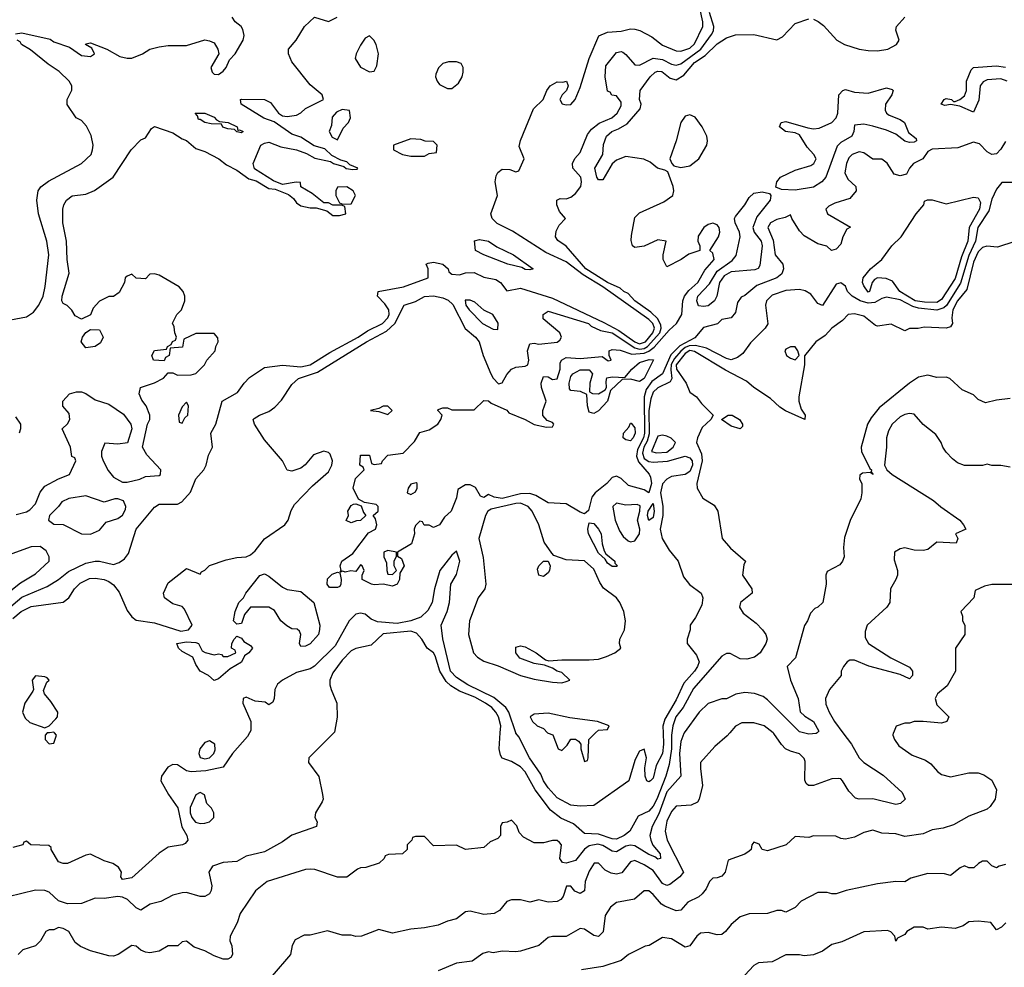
# Model space of a CAD drawing. Header units: inches. Extents: x 2348341 to 2479810, y 460419 to 613669.
# Tile 476 of 656: x 2432220 to 2436525, y 538974 to 543119. Entities that reach past the tile are written whole.
import ezdxf

# ---------------------------------------------------------------- set-up
doc = ezdxf.new("R2010")
doc.units = ezdxf.units.IN
doc.header["$MEASUREMENT"] = 0
doc.layers.add('C4533', color=7, linetype='Continuous')
doc.layers.add('C4534', color=7, linetype='Continuous')

msp = doc.modelspace()

# ---------------------------------------------------------------- linework, layer by layer
at = {"layer": 'C4533', "color": 2}
for points, elevation in [([(2433593.5, 540000), (2433484, 539890), (2433482.8, 539870), (2433528.7, 539808.7), (2433544.4, 539730), (2433546.4, 539710), (2433542.3, 539697.7), (2433514, 539650), (2433511, 539630), (2433521, 539610), (2433518, 539590), (2433410, 539551.8), (2433370, 539522.4), (2433290, 539479.7), (2433210, 539459.6), (2433170, 539437.6), (2433110, 539431.8), (2433063.9, 539416.1), (2433047.7, 539390), (2433060.7, 539330), (2433057.3, 539310), (2433050, 539295.3), (2433030, 539284), (2433010, 539284), (2432950, 539300.9), (2432930, 539299.5), (2432890, 539289.4), (2432837.7, 539262.3), (2432790.4, 539249.6), (2432750, 539224), (2432730, 539234), (2432691, 539271), (2432670, 539280.5), (2432650, 539283.1), (2432590, 539275.6), (2432550, 539276), (2432490, 539253.6), (2432430, 539251.3), (2432390, 539264.7), (2432350, 539302.4), (2432330, 539309.7), (2432290, 539311.1), (2432170, 539282.4)], 38), ([(2433225.3, 540000), (2433216.4, 539983.6), (2433150, 539909), (2433110.5, 539849.5), (2433033.6, 539833.6), (2432970, 539829.5), (2432950, 539834), (2432910, 539859.3), (2432890, 539860.9), (2432867.7, 539850), (2432840.5, 539810), (2432838, 539790), (2432870.4, 539730), (2432912.1, 539672.1), (2432928.6, 539588.6), (2432950.8, 539550), (2432956, 539530), (2432944, 539516), (2432932, 539510), (2432870, 539499), (2432830, 539473.2), (2432710, 539365.2), (2432670, 539358), (2432662, 539370), (2432665.2, 539390), (2432652, 539412), (2432627.5, 539427.5), (2432590, 539439.5), (2432530, 539469.2), (2432510, 539465.2), (2432430, 539428.7), (2432410, 539428.7), (2432390, 539435.3), (2432358, 539490), (2432358, 539498), (2432347.3, 539507.3), (2432269.1, 539509.1), (2432250, 539526), (2432238, 539522), (2432234, 539510), (2432190, 539498)], 34), ([(2435125.8, 540000), (2435123.4, 539996.6), (2435110, 539962), (2435104.4, 539910), (2435110.5, 539810), (2435050, 539741.6), (2435014, 539646), (2434984.9, 539590), (2434975.6, 539550), (2434978.9, 539530), (2434988.9, 539508.9), (2435020.5, 539470), (2435022, 539450), (2435010, 539447.8), (2434997.4, 539457.4), (2434970, 539467.3), (2434910, 539505.4), (2434890, 539508.4), (2434870, 539503.5), (2434830, 539478.7), (2434810, 539481.6), (2434770, 539507.3), (2434747.1, 539512.9), (2434710, 539505.4), (2434689.3, 539490.7), (2434650, 539441.6), (2434610, 539429.6), (2434592.7, 539432.7), (2434581.2, 539450), (2434588.7, 539510), (2434580.2, 539520.2), (2434570, 539528.7), (2434550, 539528.7), (2434510, 539518), (2434470, 539518), (2434423.1, 539543.1), (2434404, 539564), (2434393.6, 539593.6), (2434370, 539618), (2434351.6, 539608.4), (2434330, 539606), (2434322, 539590), (2434322, 539550), (2434310, 539538), (2434276.9, 539523.1), (2434250, 539498), (2434170, 539488.7), (2434130, 539508), (2434030, 539506), (2433990, 539546), (2433950, 539546), (2433938, 539542), (2433934, 539530), (2433914, 539510), (2433914, 539490), (2433894, 539470), (2433832.7, 539467.3), (2433818, 539462), (2433814, 539450), (2433792, 539430), (2433734, 539410), (2433710, 539408.7), (2433696.9, 539403.1), (2433650, 539369), (2433610, 539369), (2433510, 539402), (2433490, 539404), (2433470, 539402), (2433302, 539350), (2433250.9, 539309.1), (2433184.7, 539210), (2433170.7, 539169.3), (2433141, 539110), (2433138.8, 539090), (2433147.3, 539067.3), (2433150.8, 539030), (2433142.8, 539017.2), (2433130.6, 539009.4), (2433110, 539009.4), (2433070, 539023.7), (2433030, 539046), (2432982.7, 539062.7), (2432950, 539088), (2432930, 539086), (2432911.6, 539068.4), (2432870, 539068.7), (2432830, 539045.2), (2432790, 539038), (2432770, 539040.9), (2432749.7, 539049.7), (2432730, 539066), (2432710, 539069.3), (2432650.4, 539029.7), (2432630, 539022.9), (2432610, 539024.5), (2432530, 539046.6), (2432485.6, 539065.6), (2432463.1, 539083.1), (2432435.3, 539130), (2432410, 539144), (2432390, 539148.7), (2432370, 539138), (2432350, 539138), (2432334, 539130), (2432312, 539090), (2432290, 539068), (2432234, 539050), (2432214, 539030)], 42), ([(2432350.7, 540000), (2432341, 539999), (2432332, 539990), (2432332, 539970), (2432350, 539952), (2432370, 539954), (2432382, 539990), (2432372, 540000)], 34), ([(2435324.7, 540000), (2435313.2, 539986.8), (2435259.9, 539940.1), (2435197.3, 539870), (2435195.9, 539844.1), (2435204.9, 539770), (2435190.8, 539710), (2435183.5, 539696.5), (2435156.3, 539683.7), (2435090, 539679), (2435070, 539655.3), (2435050, 539614), (2435041.6, 539570), (2435050.4, 539530.4), (2435122.8, 539390), (2435106.8, 539370), (2435063.1, 539336.9), (2435050, 539331.8), (2435030, 539340.7), (2434990, 539396.9), (2434950, 539422.4), (2434910, 539440.7), (2434890, 539436), (2434853, 539387), (2434830, 539381.3), (2434805.6, 539385.6), (2434779.6, 539399.6), (2434750, 539429), (2434731.1, 539428.9), (2434710, 539395.3), (2434693, 539350), (2434690, 539309), (2434670, 539297.2), (2434647.2, 539307.2), (2434630, 539329), (2434611.3, 539328.7), (2434595.9, 539284.1), (2434586, 539270), (2434570, 539262), (2434530, 539259.3), (2434490, 539268.7), (2434450, 539259), (2434409.1, 539269.1), (2434370, 539269), (2434350, 539262), (2434318, 539222), (2434294, 539210), (2434250, 539205.2), (2434190, 539219.3), (2434170, 539216), (2434130, 539186), (2434090, 539176), (2434050, 539158), (2433990, 539146), (2433930, 539141.2), (2433850, 539124), (2433790, 539139), (2433714, 539110), (2433690, 539109), (2433670, 539115.3), (2433630, 539115.3), (2433566, 539134), (2433490, 539115.3), (2433464.7, 539115.3), (2433425.4, 539094.6), (2433412, 539070), (2433404.7, 539030), (2433323.9, 538936.1)], 46), ([(2436039.5, 540000), (2436038, 539990), (2436044.7, 539970), (2436063.5, 539943.5), (2436122, 539902), (2436179.8, 539879.8), (2436203.6, 539863.6), (2436232, 539830), (2436250, 539818), (2436290, 539806.8), (2436370, 539824.7), (2436410, 539824.7), (2436435.3, 539815.3), (2436470, 539792), (2436491, 539750), (2436484, 539710), (2436462.5, 539677.5), (2436450, 539666), (2436370, 539634.5), (2436302.5, 539597.5), (2436256.7, 539583.3), (2436210, 539575.1), (2436170, 539558), (2436090, 539546.6), (2436050, 539557.2), (2435990, 539561.2), (2435950, 539574), (2435910, 539564), (2435870, 539544), (2435830, 539535.3), (2435810, 539538), (2435788.4, 539548.4), (2435690, 539548.7), (2435670, 539542), (2435610, 539546), (2435570.9, 539509.1), (2435490, 539484), (2435466, 539490), (2435452.9, 539512.9), (2435430, 539522), (2435421, 539510), (2435418, 539490), (2435410, 539482), (2435390.7, 539469.3), (2435318, 539442), (2435304, 539390), (2435290, 539373.2), (2435270, 539365.2), (2435250, 539364), (2435236, 539350), (2435222, 539318), (2435203.9, 539296.1), (2435190, 539282.7), (2435140.9, 539259.1), (2435110, 539224), (2435090, 539220.9), (2435040.8, 539240.8), (2435026, 539250), (2434990, 539293.2), (2434970, 539309), (2434950, 539308.7), (2434907.5, 539272.5), (2434830, 539257.2), (2434802.5, 539237.5), (2434779.8, 539200.2), (2434770.4, 539129.6), (2434750, 539109), (2434730, 539113.2), (2434690, 539141.2), (2434670, 539144), (2434610, 539109), (2434550, 539109), (2434530, 539104), (2434490, 539069.2), (2434410, 539045.2), (2434390, 539041.2), (2434330, 539044), (2434290, 539037.2), (2434270, 539041.2), (2434245.2, 539034.8), (2434198.8, 539001.2), (2434130, 538992.7), (2434050, 538959)], 50), ([(2435071.6, 540000), (2435070.2, 539990), (2435069.4, 539930), (2435059.4, 539860.6), (2435045.5, 539810), (2435005.5, 539710), (2434990, 539678.4), (2434970, 539657.6), (2434924.7, 539635.3), (2434887.3, 539570), (2434863, 539550), (2434830, 539534.7), (2434810, 539535.8), (2434750, 539556.9), (2434690, 539559.5), (2434641.1, 539601.1), (2434586.7, 539626.7), (2434541.1, 539661.1), (2434473.7, 539750), (2434430, 539829.5), (2434410, 539851.6), (2434370, 539874), (2434330, 539889.4), (2434321.6, 539901.6), (2434316.2, 539930), (2434321.3, 540000)], 38), ([(2435032.9, 540000), (2435035.5, 539950), (2435030.2, 539909.8), (2435002.8, 539857.2), (2434990, 539802), (2434978, 539790), (2434970, 539785.2), (2434962, 539790), (2434954, 539810), (2434953.6, 539846.4), (2434961.2, 539890), (2434950, 539928), (2434930, 539919), (2434924, 539910), (2434910, 539878), (2434884, 539790), (2434730, 539681.2), (2434670, 539679.3), (2434630, 539683.7), (2434570, 539716), (2434530, 539759.3), (2434509.6, 539790), (2434498.9, 539818.9), (2434449.6, 539890), (2434402.7, 539982.7), (2434390, 539998), (2434389.3, 540000)], 34), ([(2434528, 540000), (2434530, 539998), (2434550.7, 539990.7), (2434574, 539930), (2434590, 539922), (2434613.6, 539946.4), (2434630, 539972), (2434650, 539972), (2434663.6, 539963.6), (2434674, 539950), (2434674, 539930), (2434690, 539874), (2434702, 539878), (2434706, 539890), (2434708, 539970), (2434738, 540000)], 34), ([(2435819.4, 540000), (2435856, 539950), (2435890.6, 539890), (2435910.6, 539870), (2435994.9, 539814.9), (2436078.4, 539738.4), (2436092, 539710), (2436071.3, 539690), (2436050, 539686), (2435950, 539711.1), (2435890, 539709.4), (2435873.6, 539713.6), (2435844.6, 539744.6), (2435818, 539790), (2435810, 539798), (2435800.1, 539800.1), (2435770, 539798.4), (2435690, 539769.3), (2435668, 539770), (2435658, 539778), (2435652.7, 539792.7), (2435654.8, 539874.8), (2435650, 539888), (2435630, 539908), (2435590, 539919), (2435568.7, 539930), (2435550, 539948.7), (2435517.5, 539997.5), (2435514.2, 540000)], 46), ([(2435706, 540000), (2435702.8, 539997.2), (2435670, 539993.6), (2435646.9, 540000)], 42), ([(2436530, 539424), (2436502.8, 539417.2), (2436490, 539408.7), (2436470, 539418), (2436450, 539438), (2436430, 539438), (2436411.6, 539428.4), (2436391.1, 539408.9), (2436369.1, 539409.1), (2436350, 539418), (2436331.1, 539408.9), (2436290, 539375.3), (2436263.1, 539383.1), (2436190, 539384), (2436116, 539364), (2436090, 539348), (2436050, 539349), (2435970, 539339), (2435834, 539310), (2435790, 539295.3), (2435770, 539295.3), (2435750, 539302), (2435710, 539302), (2435636, 539264), (2435610, 539235.3), (2435570, 539215.3), (2435550, 539222), (2435530, 539222), (2435490, 539208.7), (2435410, 539208), (2435370, 539195.3), (2435330, 539162), (2435306, 539130), (2435290, 539117.2), (2435270, 539116), (2435230, 539126.6), (2435197.3, 539122.7), (2435181, 539110), (2435150, 539068.7), (2435130, 539062), (2435070, 539099), (2435030, 539104), (2434972, 539070), (2434954, 539066), (2434882, 539030), (2434850, 539004), (2434770, 538977.2), (2434676.8, 538963.2)], 54), ([(2436531.3, 539168.7), (2436512, 539150), (2436490, 539138), (2436466, 539170), (2436410, 539176), (2436370, 539172.7), (2436344.5, 539155.5), (2436310, 539143.7), (2436250, 539149.2), (2436190, 539141.2), (2436170, 539149.2), (2436130, 539149.2), (2436098, 539130), (2436090, 539118), (2436058, 539102), (2436050, 539088.7), (2436046, 539110), (2436028.7, 539128.7), (2436014.6, 539134.6), (2435910, 539129), (2435814.4, 539085.6), (2435770, 539074), (2435730, 539044), (2435690, 539029), (2435650, 539024), (2435629.1, 539029.1), (2435570, 539029), (2435510, 538998), (2435450, 538994), (2435430, 538982), (2435390, 538939.3)], 58)]:
    msp.add_lwpolyline(points, dxfattribs=dict(at, elevation=elevation))
for points, elevation in [([(2433050, 539965.2), (2433030, 539958), (2433008, 539930), (2433004, 539910), (2433010, 539892), (2433030, 539886), (2433050, 539891), (2433069, 539910), (2433075.1, 539924.9), (2433073.2, 539950)], 34), ([(2433010, 539738), (2432990, 539728), (2432966.3, 539673.7), (2432966.3, 539650), (2432972.4, 539630), (2432989.2, 539609.2), (2433010, 539602.6), (2433030, 539604.2), (2433050, 539610.6), (2433069.4, 539630), (2433069.3, 539650), (2433059, 539670), (2433039, 539690), (2433028.7, 539728.7)], 38)]:
    msp.add_lwpolyline(points, close=True, dxfattribs=dict(at, elevation=elevation))
at = {"layer": 'C4534', "color": 2}
for points, elevation in [([(2432163.5, 540536.5), (2432230, 540593.8), (2432340.5, 540639.5), (2432389.7, 540670.3), (2432433.9, 540706.1), (2432510, 540741.6), (2432550, 540750.5), (2432570, 540750.4), (2432630, 540736.4), (2432655.4, 540744.6), (2432678.5, 540761.5), (2432696.4, 540783.6), (2432730, 540890.5), (2432810, 540987.3), (2432830, 541000.5), (2432910, 541000.5), (2432929.5, 541010.5), (2432967.2, 541052.8), (2432990, 541111.3), (2433025.2, 541150), (2433036, 541170), (2433046.3, 541213.7), (2433064, 541250), (2433055.3, 541310), (2433077.2, 541350), (2433105.2, 541450), (2433172, 541488), (2433202, 541530), (2433225.6, 541554.4), (2433290, 541598), (2433370, 541607.3), (2433450, 541600.2), (2433490, 541609.1), (2433576.2, 541663.8), (2433700.7, 541730), (2433741.3, 541758.7), (2433806.6, 541790), (2433830, 541814.8), (2433835.4, 541830), (2433834.3, 541850), (2433816.6, 541876.6), (2433784, 541910), (2433788, 541930), (2433898, 541950), (2434006, 541990), (2434006, 542030), (2433998, 542050), (2434005.6, 542054.4), (2434030, 542059.1), (2434070, 542050.4), (2434094, 542030), (2434096, 542016), (2434110, 542006), (2434143.5, 542003.5), (2434170, 542012.2), (2434206.6, 542013.4), (2434250, 541993.1), (2434302.4, 541982.4), (2434322, 541970), (2434350, 541933), (2434410, 541944.6), (2434550, 541901.1), (2434774.6, 541794.6), (2434839.1, 541759.1), (2434910, 541709.5), (2434930, 541700.8), (2434956.5, 541710), (2434988.6, 541750), (2434995.6, 541770), (2434988.6, 541790), (2434970, 541807.6), (2434769.8, 541950), (2434683.1, 542003.1), (2434610, 542059.8), (2434521.1, 542101.1), (2434374.7, 542194.7), (2434308, 542228), (2434286, 542250), (2434279.5, 542270), (2434309, 542350), (2434299.3, 542410), (2434303.2, 542436.8), (2434310, 542451.3), (2434330, 542464.7), (2434363.6, 542463.6), (2434390, 542454), (2434402, 542458), (2434426, 542510), (2434404, 542564), (2434409.4, 542590.6), (2434466, 542730), (2434509, 542770), (2434525.2, 542810), (2434539, 542830), (2434570, 542846.8), (2434594.6, 542845.4), (2434610.8, 542850.8), (2434618, 542830), (2434611.3, 542810), (2434592, 542790), (2434582, 542770), (2434591.6, 542751.6), (2434610, 542746.8), (2434630, 542747.7), (2434648.7, 542770), (2434670, 542822), (2434709.3, 542950), (2434751.7, 543048.3), (2434790, 543064.4), (2434850, 543068.9), (2434890, 543079), (2434910, 543077.7), (2434931.3, 543071.3), (2434983.8, 543043.8), (2435030, 543008.4), (2435090, 542983), (2435110, 542981.3), (2435150, 542995.3), (2435170, 543013.4), (2435206.9, 543090), (2435206.9, 543110), (2435193.5, 543170)], 38), ([(2432190, 540499.3), (2432226.6, 540530), (2432270, 540551.8), (2432410, 540571.8), (2432435.1, 540590), (2432460.7, 540630), (2432485.2, 540654.8), (2432525.9, 540674.1), (2432550, 540677), (2432590.2, 540670.2), (2432610, 540662), (2432630, 540646.4), (2432655.2, 540615.2), (2432690, 540534.9), (2432710, 540506.7), (2432730, 540492), (2432810, 540481.3), (2432924.5, 540444.4), (2432958.4, 540450), (2432974.7, 540470), (2432940.5, 540540.5), (2432930, 540552.7), (2432890, 540563.7), (2432853.2, 540590), (2432849.5, 540610), (2432870, 540656), (2432950, 540718), (2433010, 540694), (2433015.3, 540704.7), (2433030, 540712), (2433050, 540731.3), (2433123.3, 540756.7), (2433170, 540767.2), (2433210, 540770.2), (2433230, 540777.7), (2433250, 540795.3), (2433290, 540848.9), (2433379.6, 540910), (2433394.3, 540930), (2433407.1, 540972.9), (2433421.6, 540998.4), (2433500, 541080), (2433570, 541141.3), (2433585.1, 541170), (2433587.8, 541190), (2433578, 541218), (2433570, 541226), (2433550, 541231.8), (2433504.4, 541215.6), (2433468.1, 541171.9), (2433450, 541157.2), (2433410, 541144), (2433390, 541149), (2433369.5, 541190), (2433290, 541280.9), (2433247, 541350), (2433241.2, 541370), (2433244.8, 541375.2), (2433268.7, 541390), (2433310, 541405.3), (2433335.5, 541424.4), (2433365, 541455), (2433410, 541523.1), (2433439.6, 541550), (2433522.2, 541577.8), (2433736.9, 541710), (2433823.5, 541756.5), (2433860.9, 541790), (2433901.2, 541870), (2433950, 541887), (2433990, 541908.9), (2434030, 541911.4), (2434070, 541903.2), (2434092.8, 541892.8), (2434113.8, 541873.8), (2434168.4, 541768.4), (2434212.7, 541730), (2434228.5, 541710), (2434246.3, 541650), (2434280.3, 541570), (2434290, 541550.6), (2434313.6, 541526.4), (2434330, 541531), (2434350, 541566.8), (2434370, 541590.6), (2434390, 541599.1), (2434430, 541604), (2434442, 541610), (2434446, 541630), (2434440.5, 541670), (2434450, 541700.7), (2434470, 541704.9), (2434490, 541699.3), (2434570, 541708.2), (2434582, 541718), (2434589, 541730), (2434581.2, 541750), (2434509, 541810), (2434509, 541830), (2434530, 541844.7), (2434706.8, 541790), (2434719.2, 541779.2), (2434759.5, 541759.5), (2434810, 541749.3), (2434910, 541683.5), (2434930, 541678.1), (2434950, 541680.9), (2434965.5, 541690), (2435018.1, 541750), (2435024.7, 541770), (2435023.6, 541783.6), (2435010.6, 541810.6), (2434979.5, 541839.5), (2434909.7, 541890), (2434880.9, 541920.9), (2434861.2, 541930), (2434844.9, 541944.9), (2434790, 541969.8), (2434695.1, 542030), (2434610, 542129.2), (2434573.6, 542153.6), (2434562, 542170), (2434566.3, 542193.7), (2434579, 542221), (2434606, 542250), (2434580.4, 542280.4), (2434568.9, 542308.9), (2434568, 542330), (2434583.1, 542336.9), (2434610, 542336), (2434630, 542342.8), (2434650, 542358.8), (2434673.6, 542390), (2434676.9, 542410), (2434673.6, 542430), (2434638, 542470), (2434637, 542490), (2434647.5, 542512.5), (2434670, 542538), (2434703.3, 542616.7), (2434720.1, 542639.9), (2434753.3, 542666.7), (2434809.2, 542690), (2434832.3, 542710), (2434850, 542742), (2434850, 542758), (2434830, 542786), (2434808.4, 542788.4), (2434802, 542802), (2434790, 542806), (2434779.5, 542870), (2434782.7, 542917.3), (2434830, 542976), (2434850, 542980.7), (2434856.7, 542976.7), (2434870, 542967.3), (2434910, 542921.6), (2434930, 542920.4), (2434990, 542950.4), (2435030, 542945.2), (2435070, 542924.9), (2435090, 542920.2), (2435110, 542925.5), (2435197.6, 542990), (2435245.3, 543054.7), (2435252.8, 543070), (2435254.3, 543090), (2435236.1, 543150)], 34), ([(2432202, 543058), (2432230, 543062), (2432353.7, 543033.7), (2432370, 543022.8), (2432438.5, 542998.5), (2432490, 542962.8), (2432530, 542958), (2432548, 542970), (2432535.3, 542995.3), (2432508, 543010), (2432510, 543014), (2432530, 543018), (2432602, 542990), (2432658, 542958), (2432690, 542951), (2432710, 542951), (2432758, 542970), (2432789.3, 542990.7), (2432830, 543001), (2432870, 543006), (2432950, 543006.8), (2433030, 543030.5), (2433050, 543027.3), (2433070, 543018), (2433086.8, 542990), (2433091.3, 542970), (2433056.3, 542910), (2433062, 542890), (2433070, 542880.7), (2433090, 542879.3), (2433110, 542893.4), (2433122.9, 542910), (2433137, 542943), (2433162.7, 542970), (2433197.2, 543030), (2433201.2, 543050), (2433196.5, 543076.5), (2433188.7, 543090), (2433162, 543110), (2433149, 543130)], 46), ([(2432205.2, 540954.8), (2432250, 540966), (2432264.7, 540975.3), (2432290, 541002), (2432310, 541052), (2432330, 541078), (2432390, 541111.3), (2432438, 541130), (2432466, 541190), (2432462, 541202), (2432448.4, 541208.4), (2432442, 541250), (2432406, 541330), (2432430, 541352), (2432439, 541370), (2432437.2, 541397.2), (2432409.1, 541429.1), (2432408.7, 541450), (2432438, 541482), (2432469, 541491), (2432490.7, 541490.7), (2432510, 541484.7), (2432550, 541456), (2432610, 541438), (2432674.4, 541394.4), (2432706, 541350), (2432711.1, 541328.9), (2432691.3, 541268.7), (2432650, 541262), (2432592.7, 541267.3), (2432578, 541230), (2432578, 541210), (2432586, 541190), (2432607.9, 541147.9), (2432630, 541118), (2432670, 541096), (2432690, 541096), (2432746, 541110), (2432770, 541121), (2432830, 541124.7), (2432835.3, 541130), (2432838, 541150), (2432776.5, 541216.5), (2432758, 541250), (2432779, 541350), (2432788.7, 541370), (2432788.7, 541390), (2432774, 541430), (2432754.6, 541454.6), (2432743.1, 541483.1), (2432749, 541511), (2432810, 541531), (2432848.4, 541551.6), (2432870, 541574), (2432890, 541574), (2432910, 541564.7), (2432970, 541566), (2432990, 541572), (2433028, 541610), (2433038, 541630), (2433075.3, 541670), (2433078, 541690), (2433088, 541710), (2433087.3, 541727.3), (2433070, 541746), (2432990, 541746), (2432938, 541722), (2432932.7, 541687.3), (2432878, 541682), (2432874, 541650), (2432858, 541642), (2432852.7, 541627.3), (2432806, 541630), (2432798, 541650), (2432810, 541672), (2432862, 541678), (2432866, 541690), (2432882, 541698), (2432888, 541712), (2432902, 541718), (2432906, 541730), (2432898, 541750), (2432896.4, 541776.4), (2432888.9, 541791.1), (2432908, 541830), (2432928, 541850), (2432942, 541890), (2432942, 541910), (2432935.3, 541930), (2432918, 541950), (2432830, 542002), (2432810, 542008), (2432790, 542006), (2432770, 541986), (2432730, 541988), (2432710, 542006), (2432690, 541998), (2432682, 541990), (2432678, 541970), (2432654.8, 541925.2), (2432630, 541908.7), (2432610, 541908), (2432570, 541888), (2432542, 541858), (2432530, 541828), (2432490, 541808.7), (2432463.1, 541823.1), (2432448.4, 541848.4), (2432428.4, 541868.4), (2432410, 541878), (2432405.2, 541890), (2432406, 541910), (2432437.2, 542010), (2432427.6, 542070), (2432424.5, 542150), (2432409.4, 542230), (2432409.6, 542290), (2432414, 542310), (2432425.1, 542330), (2432450, 542348.2), (2432510, 542356.3), (2432547.5, 542372.5), (2432629.2, 542430.8), (2432708, 542550), (2432750, 542594), (2432770, 542602), (2432796.4, 542643.6), (2432810, 542651.3), (2432890, 542624.7), (2432930, 542598), (2432950, 542591.3), (2432990, 542556), (2433030, 542542.8), (2433090.7, 542510.7), (2433124, 542484), (2433170, 542461), (2433222.5, 542422.5), (2433254.4, 542414.4), (2433310, 542381), (2433337.3, 542377.3), (2433395.2, 542355.2), (2433417.1, 542337.1), (2433430, 542318), (2433450, 542304.7), (2433490, 542296), (2433516, 542296), (2433563.5, 542283.5), (2433590, 542262.8), (2433618, 542262), (2433646, 542270), (2433642, 542302), (2433627.3, 542307.3), (2433590, 542308), (2433570, 542318), (2433550, 542318), (2433499, 542359), (2433450, 542388.7), (2433447.3, 542407.3), (2433428.7, 542408.7), (2433370, 542399), (2433330, 542414), (2433246.3, 542466.3), (2433241.2, 542490), (2433275.3, 542570), (2433290, 542578.8), (2433310, 542582.8), (2433362.5, 542562.5), (2433430, 542550.5), (2433474.2, 542534.2), (2433510, 542514), (2433578.5, 542498.5), (2433592, 542490), (2433637.3, 542477.3), (2433648.2, 542468.2), (2433676.5, 542463.5), (2433695.3, 542464.7), (2433698, 542470), (2433664, 542484), (2433650, 542497.2), (2433624.7, 542504.7), (2433585.6, 542525.6), (2433554.8, 542554.8), (2433507.5, 542567.5), (2433450, 542606), (2433410, 542618), (2433332.9, 542672.9), (2433287.9, 542687.9), (2433188, 542750), (2433186, 542770), (2433190, 542772), (2433290, 542770.8), (2433317.3, 542757.3), (2433352, 542710), (2433370, 542698), (2433390, 542696), (2433430, 542702), (2433448.9, 542711.1), (2433470, 542731.3), (2433548, 542770), (2433542, 542790), (2433490, 542834), (2433410, 542935.3), (2433395.3, 542970), (2433395.3, 542990), (2433428.7, 543030), (2433465.2, 543090), (2433509.6, 543130.4), (2433570, 543110.8), (2433609, 543130)], 42), ([(2436530, 542587), (2436510, 542552.3), (2436490, 542532.7), (2436469.5, 542529.5), (2436450, 542541.2), (2436415.6, 542575.6), (2436390, 542582.9), (2436321.8, 542558.2), (2436210, 542552.3), (2436190, 542542), (2436168.8, 542511.2), (2436128.2, 542490), (2436110.5, 542470), (2436096.5, 542443.5), (2436070, 542435.6), (2436043.8, 542443.8), (2436012.3, 542492.3), (2435990, 542509.5), (2435950, 542509.4), (2435910, 542536.2), (2435890, 542541.6), (2435859.1, 542530), (2435845.5, 542514.5), (2435834.4, 542490), (2435828, 542450), (2435841.1, 542421.1), (2435876, 542390), (2435877.3, 542370), (2435850, 542337.2), (2435783.5, 542316.5), (2435756.9, 542303.1), (2435744.7, 542290), (2435752, 542270), (2435852, 542212), (2435836.9, 542203.1), (2435818.8, 542170), (2435810, 542138), (2435790, 542115.3), (2435769.3, 542109.3), (2435749, 542129), (2435710, 542139), (2435650, 542174), (2435630, 542195.3), (2435595.3, 542250), (2435590, 542266), (2435566, 542254), (2435530, 542245.1), (2435502, 542230), (2435490.5, 542210), (2435514.4, 542154.4), (2435522.4, 542090), (2435556.5, 542050), (2435559.5, 542030), (2435552.1, 542007.9), (2435530, 541989.7), (2435443.1, 541956.9), (2435390, 541913.2), (2435374, 541906), (2435358, 541882), (2435350, 541838), (2435330, 541815.3), (2435290, 541808), (2435270.7, 541789.3), (2435210, 541772.3), (2435172.2, 541727.8), (2435106.8, 541693.2), (2435067.3, 541652.7), (2435030.1, 541569.9), (2434983.8, 541536.2), (2434958.9, 541501.1), (2434950.7, 541469.3), (2434951.2, 541310), (2434946.7, 541290), (2434920.7, 541239.3), (2434917, 541210), (2434925, 541185), (2434971.7, 541131.7), (2434978, 541118), (2434982.6, 541090), (2434970.4, 541049.6), (2434950, 541062.9), (2434882, 541082), (2434850, 541112), (2434830, 541122), (2434810, 541117), (2434787.3, 541090), (2434735.5, 541050), (2434722, 541030), (2434707.5, 540972.5), (2434690, 540957.2), (2434670, 540964.5), (2434610, 541002), (2434530, 541006), (2434477.4, 541037.4), (2434450, 541046.3), (2434410, 541045.1), (2434330, 541024.5), (2434294, 541030), (2434270, 541042), (2434249.1, 541029.1), (2434235.3, 541035.3), (2434213, 541073), (2434190, 541085.1), (2434170, 541084.5), (2434136, 541064), (2434130, 541028), (2434106, 540970), (2434076.8, 540943.2), (2434056, 540910), (2434030, 540898), (2434010, 540908), (2433988.4, 540908.4), (2433982, 540922), (2433970, 540926), (2433950, 540906), (2433944.7, 540890), (2433946.8, 540870), (2433933.7, 540826.3), (2433872, 540790), (2433872.7, 540772.7), (2433890, 540762), (2433901, 540730), (2433882, 540698), (2433881, 540670), (2433870.6, 540649.4), (2433850, 540641.2), (2433810, 540649.4), (2433770, 540646.6), (2433758, 540650), (2433718, 540670), (2433718, 540690), (2433726, 540710), (2433718, 540730), (2433710, 540734), (2433690, 540706), (2433668, 540708), (2433643.1, 540703.1), (2433632.7, 540707.3), (2433622, 540702), (2433626, 540710), (2433622, 540730), (2433628, 540750), (2433676.2, 540783.8), (2433745.6, 540874.4), (2433775.3, 540890), (2433782, 540910), (2433776.4, 540936.4), (2433766, 540950), (2433788, 540970), (2433788, 540990), (2433779, 540999), (2433727.3, 541007.3), (2433702, 541022), (2433678, 541070), (2433688.4, 541111.6), (2433726, 541150), (2433722, 541162), (2433708, 541170), (2433710, 541214), (2433750, 541214), (2433758, 541178), (2433770, 541174), (2433802, 541178), (2433806, 541190), (2433830, 541214), (2433897.5, 541222.5), (2433946.3, 541273.7), (2433970, 541314), (2434010, 541324.7), (2434048, 541350), (2434062, 541370), (2434068, 541390), (2434048.7, 541410), (2434050, 541414), (2434070, 541422), (2434090, 541422), (2434110, 541412), (2434207.3, 541412.7), (2434250, 541454), (2434270, 541451.3), (2434281.4, 541441.4), (2434350, 541410.5), (2434358.8, 541398.8), (2434430, 541370.6), (2434470, 541348.2), (2434523.1, 541336.9), (2434550, 541338), (2434555.1, 541350), (2434550, 541357.2), (2434525.6, 541365.6), (2434507.5, 541387.5), (2434507.6, 541410), (2434522, 541450), (2434501.3, 541510), (2434499.6, 541530), (2434510, 541558.8), (2434530, 541557.3), (2434550, 541546), (2434570, 541547.7), (2434582.9, 541590), (2434583.3, 541616.7), (2434589.2, 541630), (2434610, 541641.3), (2434670, 541636.9), (2434766.4, 541646.4), (2434793.2, 541626.8), (2434806, 541630), (2434798, 541650), (2434798, 541670), (2434810, 541676), (2434846, 541674), (2434895.9, 541655.9), (2434950, 541659.8), (2434971.3, 541668.7), (2434993.5, 541686.5), (2435059.5, 541760.5), (2435091.9, 541790), (2435115, 541830), (2435119.6, 541890), (2435127, 541910), (2435145.5, 541934.5), (2435184.2, 541970), (2435216.1, 542023.9), (2435256.2, 542070), (2435250, 542098), (2435238, 542110), (2435275.1, 542170), (2435280.9, 542190), (2435278, 542210), (2435270, 542221.2), (2435250, 542229.2), (2435230, 542224), (2435211.3, 542210), (2435187.1, 542172.9), (2435184.7, 542150), (2435194, 542130), (2435194, 542110), (2435146, 542094), (2435112, 542070), (2435050, 542038), (2435033.2, 542070), (2435033.2, 542090), (2435046, 542150), (2435010, 542156), (2434950, 542129.2), (2434910, 542122.7), (2434899, 542130), (2434892.9, 542152.9), (2434894.8, 542174.8), (2434910, 542254), (2434930, 542274.4), (2435036.8, 542323.2), (2435075.1, 542350), (2435080.7, 542370), (2435076.9, 542390), (2435053.2, 542453.2), (2435041.2, 542461.2), (2435008, 542470), (2434976, 542496), (2434949.4, 542509.4), (2434870, 542521.2), (2434830, 542505.2), (2434810, 542489), (2434770, 542419), (2434750, 542419), (2434743.7, 542430), (2434735.1, 542470), (2434769.2, 542530), (2434773.2, 542573.2), (2434785.6, 542610), (2434809.4, 542630), (2434838.8, 542641.2), (2434876.4, 542663.6), (2434933.2, 542730), (2434937.2, 542750), (2434929.6, 542770), (2434933.2, 542810), (2434976, 542870), (2434999, 542890), (2435010, 542894), (2435027.8, 542892.2), (2435063.8, 542863.8), (2435090, 542856.3), (2435123.1, 542876.9), (2435170, 542932.3), (2435217.4, 542962.6), (2435270, 543013.4), (2435310, 543040.4), (2435350, 543052.4), (2435430, 543054.9), (2435530, 543030.4), (2435555.3, 543044.7), (2435610, 543103.1), (2435670, 543123.1)], 30), ([(2435690, 543121.7), (2435711, 543111), (2435733.6, 543093.6), (2435793, 543030), (2435826, 543010), (2435890, 542990.4), (2435930, 542983.8), (2435970, 542983), (2436015.3, 542990), (2436054, 543010), (2436065.2, 543030), (2436050, 543074), (2436054, 543090), (2436090, 543131)], 30), ([(2432124.5, 541795.5), (2432250, 541819.3), (2432280.5, 541839.5), (2432303.6, 541870), (2432323, 541910), (2432332.3, 541952.3), (2432347.3, 542090), (2432339.6, 542150), (2432302, 542270), (2432296, 542330), (2432301.2, 542370), (2432312.5, 542387.5), (2432346.8, 542413.2), (2432490, 542490.8), (2432533.2, 542530), (2432539.3, 542550), (2432541.2, 542570), (2432532.3, 542612.3), (2432512.9, 542652.9), (2432490, 542678), (2432468, 542690), (2432428.4, 542748.4), (2432428, 542770), (2432448.9, 542811.1), (2432449, 542830), (2432436, 542850), (2432393, 542893), (2432344.4, 542924.4), (2432267.3, 542987.3), (2432229, 543010), (2432223.1, 543023.1), (2432209, 543030)], 46), ([(2436537.2, 542850), (2436510, 542860.5), (2436450, 542856.4), (2436432.4, 542847.6), (2436418.9, 542830), (2436413.5, 542766.5), (2436390, 542714), (2436330, 542741.2), (2436290, 542748.7), (2436264, 542744), (2436249, 542750), (2436262, 542770), (2436270, 542774), (2436294, 542770), (2436302, 542762), (2436310, 542762), (2436330, 542770.6), (2436350, 542786.8), (2436358.7, 542810), (2436359.7, 542850), (2436380.5, 542899.5), (2436389.5, 542910.5), (2436490, 542917), (2436530, 542912)], 26), ([(2436570, 542406.6), (2436513.2, 542406.8), (2436490, 542377.2), (2436470, 542334), (2436456.6, 542283.4), (2436409.2, 542210), (2436399.3, 542150), (2436370, 542087.8), (2436333.6, 541966.4), (2436271.7, 541868.3), (2436260.7, 541859.3), (2436230, 541849), (2436150, 541857), (2436124.5, 541864.5), (2436070, 541894.1), (2436010, 541904.8), (2435990, 541899.7), (2435958.1, 541881.9), (2435930, 541878.5), (2435894.5, 541890), (2435859.5, 541910), (2435839.5, 541930), (2435830, 541954), (2435810, 541968.7), (2435790, 541962), (2435730, 541868.7), (2435710, 541878), (2435678.4, 541918.4), (2435653.6, 541933.6), (2435630, 541938.4), (2435570, 541934.5), (2435510, 541913.6), (2435485.5, 541890), (2435480.4, 541870), (2435490.5, 541789.5), (2435478.8, 541770), (2435414.9, 541705.1), (2435381.3, 541658.7), (2435358.3, 541641.7), (2435330, 541632), (2435310, 541637), (2435222.7, 541682.7), (2435174.5, 541694.5), (2435147.5, 541692.5), (2435130, 541685.6), (2435110, 541669.9), (2435082.4, 541637.6), (2435069, 541611), (2435067, 541587), (2435071.6, 541550), (2435064.4, 541535.6), (2435010, 541509.5), (2434990, 541489.4), (2434979, 541461), (2434970.8, 541410), (2434972.4, 541307.6), (2434963.8, 541276.2), (2434948.9, 541250), (2434942.5, 541222.5), (2434950, 541199.1), (2434970, 541186.5), (2434990, 541183.8), (2435052.2, 541187.7), (2435130, 541210.2), (2435150, 541203.1), (2435160.3, 541190), (2435161.5, 541170), (2435150, 541142.9), (2435130, 541129.5), (2435070, 541120.9), (2435050, 541109.5), (2435030, 541089.4), (2435022, 541050), (2435031.6, 540991.6), (2435032, 540950), (2435020.7, 540890), (2435029.3, 540849.3), (2435059, 540799), (2435099.1, 540750), (2435122.8, 540682.8), (2435148.9, 540648.9), (2435198.8, 540610), (2435206.8, 540590), (2435202, 540558), (2435175.3, 540504.7), (2435151.3, 540470), (2435151.3, 540450), (2435138, 540410), (2435138, 540390), (2435179.8, 540339.8), (2435190.4, 540310), (2435184, 540290), (2435170.4, 540270), (2435123.4, 540216.6), (2435090, 540143.7), (2435040.7, 540059.3), (2435031.4, 540028.6), (2435032.9, 540000)], 34), ([(2436570, 542148.7), (2436495.3, 542124.7), (2436448.4, 542128.4), (2436430, 542122.7), (2436410, 542104.5), (2436390, 542059), (2436360.3, 541939.7), (2436320.2, 541890), (2436299.1, 541850), (2436294.9, 541814.9), (2436298.8, 541790), (2436290, 541775.3), (2436270, 541769.3), (2436174.6, 541774.6), (2436148.4, 541768.4), (2436110, 541768), (2436090, 541758), (2436030, 541788), (2435970, 541779), (2435961.2, 541781.2), (2435910, 541822), (2435870, 541833.2), (2435842, 541830), (2435816.8, 541803.2), (2435771.3, 541770), (2435741.6, 541738.4), (2435701, 541710), (2435651.3, 541648.7), (2435650.8, 541610), (2435626, 541470), (2435626, 541450), (2435636.1, 541416.1), (2435653.4, 541390), (2435652, 541370), (2435568.1, 541408.1), (2435544, 541424), (2435502.7, 541462.7), (2435429.8, 541509.8), (2435398, 541538), (2435306.1, 541586.1), (2435170, 541667.7), (2435150, 541671.6), (2435130, 541658.8), (2435090.2, 541610), (2435091.3, 541590), (2435133.4, 541530), (2435150.4, 541490.4), (2435178.8, 541470), (2435200.4, 541440.4), (2435251.3, 541390), (2435242, 541370), (2435204.5, 541335.5), (2435182.8, 541290), (2435178.8, 541270), (2435200.7, 541220.7), (2435204.4, 541190), (2435181.1, 541090), (2435182.4, 541070), (2435206.6, 541026.6), (2435256.3, 540996.3), (2435272, 540970), (2435291, 540850), (2435327.9, 540807.9), (2435394, 540750), (2435385.4, 540734.6), (2435380.7, 540690), (2435420.7, 540630), (2435422.8, 540610), (2435371, 540570), (2435367.3, 540550), (2435383.4, 540523.4), (2435439.9, 540479.9), (2435467.7, 540450), (2435482, 540430), (2435487.3, 540410), (2435482.8, 540390), (2435458, 540350), (2435432, 540330), (2435398.4, 540321.6), (2435370, 540322.9), (2435326.8, 540346.8), (2435310, 540347), (2435290, 540334.5), (2435166, 540194), (2435120.3, 540110), (2435089.2, 540070), (2435075.8, 540030), (2435071.6, 540000)], 38), ([(2436550, 541462), (2436490, 541455.3), (2436443.1, 541443.1), (2436410, 541458), (2436390, 541478), (2436340.2, 541500.2), (2436286, 541550), (2436270, 541555.3), (2436230, 541554), (2436190, 541564), (2436150, 541556), (2436110, 541529.3), (2435978, 541422), (2435942, 541378), (2435926.8, 541350), (2435898.8, 541250), (2435900.7, 541230), (2435936.3, 541156.3), (2435944.7, 541150), (2435942, 541142), (2435951.3, 541130), (2435938, 541138), (2435904.7, 541135.3), (2435892.7, 541127.3), (2435892, 541110), (2435902, 541090), (2435902, 541050), (2435896.9, 541023.1), (2435851.1, 540928.9), (2435825.4, 540854.6), (2435822, 540810), (2435824.7, 540770), (2435818, 540750), (2435805.4, 540734.6), (2435750, 540706), (2435744.7, 540690), (2435746, 540650), (2435730.8, 540570), (2435710, 540549), (2435696, 540544), (2435676.9, 540523.1), (2435664.7, 540490), (2435651, 540469), (2435611.8, 540328.2), (2435576, 540290), (2435590.6, 540230), (2435623.6, 540150), (2435632.1, 540092.1), (2435653.1, 540073.1), (2435690.4, 540050), (2435713.4, 540006.6), (2435706, 540000)], 42), ([(2436550, 541162), (2436510, 541168.7), (2436470, 541168.7), (2436450, 541175.3), (2436430, 541168.7), (2436350, 541168.7), (2436320.2, 541180.2), (2436298, 541198), (2436270, 541228), (2436255.3, 541250), (2436248.7, 541270), (2436224.7, 541304.7), (2436170, 541349), (2436130, 541394), (2436110, 541397.2), (2436090, 541392.7), (2436070, 541382.7), (2436034, 541350), (2436019, 541321), (2436010.4, 541290), (2436010.4, 541249.6), (2436000.3, 541170), (2436011.8, 541150), (2436034.9, 541130), (2436215.8, 541015.8), (2436247.9, 540987.9), (2436330.3, 540930.3), (2436346.8, 540910), (2436356, 540890), (2436312, 540870), (2436322, 540850), (2436314, 540830), (2436230, 540834), (2436190, 540801.2), (2436170, 540797.2), (2436130, 540799.3), (2436090, 540809), (2436070, 540804), (2436044.7, 540790), (2436043.6, 540756.4), (2436058, 540710), (2436058, 540690), (2436051, 540670), (2436026.8, 540630), (2436024.7, 540570), (2436011.1, 540548.9), (2435924.7, 540470), (2435916.9, 540443.1), (2435916.9, 540416.9), (2435931, 540390), (2436028.5, 540328.5), (2436110, 540287.3), (2436123, 540270), (2436124, 540250), (2436110, 540236), (2436070, 540255.1), (2435931.9, 540291.9), (2435870, 540317.2), (2435850, 540317.2), (2435838, 540310), (2435822, 540290), (2435812, 540270), (2435812, 540250), (2435761, 540190), (2435742.8, 540150), (2435745.2, 540125.2), (2435758.8, 540090), (2435782.8, 540050), (2435819.4, 540000)], 46), ([(2432202, 541382), (2432224.7, 541350), (2432224.7, 541330), (2432218, 541310)], 42), ([(2434389.3, 540000), (2434358.4, 540090), (2434346.3, 540110), (2434293.8, 540153.8), (2434179.6, 540210), (2434130, 540241.1), (2434104.4, 540270), (2434069.7, 540410.3), (2434063.6, 540470), (2434089.6, 540530), (2434099.7, 540570), (2434105.2, 540650), (2434130, 540692), (2434144.5, 540750), (2434130, 540794), (2434110, 540777.2), (2434056.4, 540710), (2434033.7, 540630), (2434023.6, 540570), (2434004.8, 540535.2), (2433973.6, 540506.4), (2433930.2, 540489.8), (2433870, 540478.2), (2433785.2, 540485.2), (2433756.8, 540496.8), (2433730, 540518.7), (2433710, 540523.6), (2433690, 540518.7), (2433661.3, 540490), (2433599.3, 540380.7), (2433508.5, 540291.5), (2433490, 540279.5), (2433430, 540264.2), (2433369.2, 540230.8), (2433347.2, 540212.8), (2433336.4, 540190), (2433333, 540150), (2433326.8, 540133.2), (2433310, 540122), (2433294, 540134), (2433250, 540137.6), (2433210, 540156), (2433198, 540150), (2433196.3, 540130), (2433230.4, 540050), (2433230.8, 540010), (2433225.3, 540000)], 34), ([(2436571.1, 540648.9), (2436470, 540649), (2436438, 540642), (2436398, 540622), (2436392, 540590), (2436334, 540530), (2436342, 540510), (2436342, 540490), (2436352, 540470), (2436352, 540430), (2436312, 540370), (2436312, 540270), (2436274.8, 540205.2), (2436232, 540170), (2436222, 540150), (2436230, 540122), (2436282, 540070), (2436274, 540050), (2436250, 540042), (2436170, 540049), (2436131.1, 540048.9), (2436110, 540042), (2436090, 540042), (2436051.6, 540028.4), (2436039.6, 540000.4), (2436039.5, 540000)], 50), ([(2434321.3, 540000), (2434323.5, 540030), (2434314, 540070), (2434302.6, 540090), (2434284.2, 540110), (2434256.2, 540130), (2434210, 540155.1), (2434142.4, 540182.4), (2434105, 540205), (2434084.1, 540224.1), (2434056.4, 540270), (2434037.2, 540337.2), (2434030, 540349), (2434002, 540370), (2433979, 540410), (2433955.8, 540435.8), (2433930, 540444.2), (2433810, 540433), (2433757.5, 540382.5), (2433690, 540369.2), (2433670, 540358), (2433630, 540318), (2433590, 540262.7), (2433575.8, 540230), (2433575.8, 540210), (2433582, 540190), (2433606.7, 540130), (2433608.3, 540068.3), (2433596.7, 540003.3), (2433593.5, 540000)], 38), ([(2435646.9, 540000), (2435630, 540004.7), (2435490, 540143.7), (2435470, 540158), (2435432.1, 540172.1), (2435390, 540176), (2435350.6, 540169.4), (2435310, 540149), (2435290, 540148.7), (2435230, 540128), (2435191.3, 540090), (2435125.8, 540000)], 42), ([(2434738, 540000), (2434750, 540012), (2434790, 540014), (2434798, 540030), (2434746, 540050), (2434624.7, 540064.7), (2434530, 540085.2), (2434470, 540082), (2434452, 540070), (2434462, 540050), (2434482, 540030), (2434510, 540018), (2434528, 540000)], 34), ([(2435514.2, 540000), (2435475.3, 540030), (2435430, 540043.7), (2435376.8, 540043.2), (2435350, 540029), (2435324.7, 540000)], 46), ([(2432372, 540000), (2432370, 540002), (2432350.7, 540000)], 34)]:
    msp.add_lwpolyline(points, dxfattribs=dict(at, elevation=elevation))
for points, elevation in [([(2433750, 543048.7), (2433730, 543038), (2433710, 543008), (2433691, 542970), (2433686.8, 542950), (2433710, 542911.3), (2433750, 542891.3), (2433770, 542894), (2433782, 542918), (2433788.7, 542970), (2433779, 543010), (2433768.7, 543030)], 42), ([(2434130, 542935.3), (2434094.6, 542934.6), (2434070, 542928), (2434051.1, 542908.9), (2434039.6, 542880.4), (2434038, 542870), (2434044.7, 542850), (2434055.3, 542835.3), (2434090, 542818), (2434110, 542818), (2434138, 542842), (2434154, 542870), (2434159, 542890), (2434159, 542910), (2434150, 542928)], 42), ([(2436110, 542582), (2436090, 542587.3), (2436050, 542618.9), (2436010, 542636.3), (2435950, 542654), (2435910, 542662), (2435870, 542658), (2435866.8, 542630), (2435858.8, 542610), (2435810, 542581.6), (2435794.4, 542565.6), (2435743.8, 542430), (2435727.7, 542410), (2435690, 542386.6), (2435610, 542373), (2435550, 542376.2), (2435526.6, 542386.6), (2435529.7, 542410.3), (2435546, 542430), (2435610, 542460.3), (2435678.3, 542481.7), (2435692.7, 542490), (2435702, 542510), (2435692, 542530), (2435662.2, 542562.3), (2435630, 542615.3), (2435610, 542624), (2435568.7, 542630), (2435542, 542650), (2435548.7, 542670), (2435570, 542674), (2435665.5, 542645.5), (2435690, 542642), (2435715.3, 542644.7), (2435771, 542669), (2435789.6, 542690), (2435796.3, 542710), (2435801.6, 542790), (2435819, 542810), (2435830, 542814), (2435870, 542801.7), (2435930, 542797.7), (2436010, 542821.3), (2436034.4, 542814.4), (2436038.8, 542810), (2436033, 542790), (2436006, 542750), (2436003.6, 542723.6), (2436010.4, 542710), (2436021.6, 542701.6), (2436070, 542683.1), (2436088, 542670), (2436105.7, 542625.7), (2436138.8, 542598.8), (2436141, 542590), (2436130, 542583.7)], 26), ([(2433630, 542726), (2433605.4, 542714.6), (2433587.1, 542692.9), (2433583.6, 542656.4), (2433574, 542630), (2433586, 542606), (2433610, 542594), (2433634.6, 542645.4), (2433658, 542670), (2433666, 542690), (2433662, 542722)], 42), ([(2433174, 542634), (2433182, 542638), (2433198, 542630), (2433190, 542624), (2433170, 542629), (2433159, 542639), (2433130, 542641.2), (2433109.1, 542649.1), (2433102, 542662), (2433056.9, 542663.1), (2433029.2, 542669.2), (2433010, 542682), (2433002, 542682), (2432998, 542698), (2432988, 542710), (2433030, 542710.4), (2433070, 542693.4), (2433080.7, 542680.7), (2433094, 542674), (2433132, 542670), (2433171.3, 542650)], 42), ([(2435150, 542702.7), (2435130, 542697.2), (2435110.7, 542670), (2435090.4, 542589.7), (2435062.8, 542510), (2435070.6, 542490.6), (2435080.5, 542480.5), (2435110, 542473.4), (2435150, 542480.4), (2435189.5, 542510), (2435223.7, 542570), (2435227, 542590), (2435224.5, 542610), (2435203.7, 542650), (2435172.8, 542692.8)], 30), ([(2433930, 542598), (2433854, 542570), (2433854, 542550), (2433894, 542530), (2433930, 542522), (2433990, 542522), (2434010, 542534), (2434042, 542538), (2434046, 542570), (2434030, 542586), (2433992.7, 542587.3), (2433974.6, 542594.6)], 42), ([(2433650, 542388), (2433610, 542386), (2433602, 542370), (2433602, 542350), (2433618, 542318), (2433632.7, 542312.7), (2433670, 542314), (2433688, 542350), (2433678, 542370)], 42), ([(2435210, 541864.7), (2435188, 541868), (2435180.5, 541890), (2435185.4, 541910), (2435235.5, 541964.5), (2435270, 542019.5), (2435334.3, 542065.7), (2435352.5, 542087.5), (2435369.6, 542170), (2435367.6, 542190), (2435347.6, 542230), (2435345.6, 542250), (2435350, 542258.8), (2435391, 542309), (2435410, 542342), (2435430, 542360.5), (2435466.2, 542366.2), (2435498.8, 542358.8), (2435504, 542350), (2435501.3, 542330), (2435443.4, 542256.6), (2435424.9, 542210), (2435431.8, 542190), (2435461.1, 542150), (2435466, 542130), (2435456.3, 542043.7), (2435448.5, 542031.5), (2435434.3, 542025.7), (2435330, 542017), (2435300.7, 541999.3), (2435279.5, 541970), (2435268.4, 541910), (2435258.4, 541890), (2435230, 541868.2)], 26), ([(2436230, 541882.3), (2436176.5, 541883.5), (2436135.1, 541890), (2436067.6, 541930), (2436035.6, 541975.6), (2436007.7, 541987.7), (2435970.5, 541989.5), (2435957.5, 541982.5), (2435946.8, 541970), (2435934.8, 541930), (2435930, 541927), (2435910, 541955.3), (2435905.1, 541970), (2435907.3, 541990), (2435939.3, 542030), (2435989.2, 542070), (2436033.2, 542130), (2436074, 542170), (2436139.3, 542270), (2436173.2, 542310), (2436175.3, 542324.7), (2436188.7, 542331.3), (2436209.2, 542330.8), (2436270, 542313.4), (2436390, 542343), (2436410, 542340.5), (2436419.9, 542319.9), (2436416.1, 542290), (2436371.1, 542210), (2436365.7, 542150), (2436337.4, 542082.6), (2436310, 541987), (2436250, 541895.6)], 30), ([(2434450, 542024.5), (2434430, 542026.6), (2434415.1, 542035.1), (2434354, 542050), (2434249.2, 542090), (2434213.2, 542110), (2434208.7, 542151.3), (2434230, 542157.1), (2434270, 542150.2), (2434305.7, 542125.7), (2434379.1, 542090), (2434464.7, 542030)], 38), ([(2434190, 541892.7), (2434167.3, 541892.7), (2434171, 541870), (2434185.5, 541850), (2434244, 541790), (2434290, 541764.9), (2434310, 541764.7), (2434312.3, 541792.3), (2434288.7, 541830), (2434249.3, 541849.3), (2434210, 541884)], 38), ([(2432510, 541684), (2432489, 541710), (2432495.3, 541730), (2432509.2, 541750.8), (2432530, 541764.7), (2432570, 541762), (2432584.7, 541730), (2432574.4, 541705.6), (2432550, 541689)], 42), ([(2435590, 541688.7), (2435570, 541678), (2435564.7, 541670), (2435572, 541650), (2435590, 541638), (2435610, 541632), (2435628, 541650), (2435622, 541670), (2435610, 541688)], 38), ([(2434930, 541536.2), (2434890, 541546.9), (2434854.6, 541545.4), (2434803.5, 541496.5), (2434790.4, 541450), (2434750, 541407.8), (2434730, 541396), (2434710, 541402), (2434702.9, 541430), (2434699.3, 541479.3), (2434672.3, 541492.3), (2434630, 541497.2), (2434624.4, 541504.4), (2434622, 541530), (2434630, 541558.8), (2434638, 541570), (2434670, 541588.2), (2434710, 541587.3), (2434724.9, 541570), (2434713.4, 541530), (2434711, 541491), (2434724, 541484), (2434750, 541482), (2434780.2, 541499.8), (2434785.2, 541510), (2434783.7, 541536.3), (2434787.7, 541552.3), (2434810, 541556.4), (2434866, 541554), (2434896.2, 541590), (2434930, 541619.5), (2434972.2, 541632.2), (2434990.8, 541630.8), (2434950, 541549.6)], 26), ([(2432950, 541446), (2432930, 541426), (2432914, 541390), (2432918, 541358), (2432930, 541354), (2432942, 541378), (2432955.3, 541390), (2432958, 541430)], 42), ([(2433830, 541428), (2433810, 541428), (2433790, 541418), (2433754, 541410), (2433790, 541404.7), (2433830, 541392), (2433848, 541410)], 34), ([(2435370, 541329.2), (2435330, 541341.2), (2435288, 541370), (2435318, 541390), (2435334.8, 541390), (2435366.8, 541370), (2435380.7, 541350), (2435379.8, 541340.2)], 38), ([(2434890, 541277.2), (2434870, 541281.2), (2434859, 541290), (2434859.3, 541310), (2434882.7, 541337.3), (2434890, 541354), (2434894, 541354), (2434910, 541334), (2434910.4, 541310), (2434902.8, 541290)], 26), ([(2435030, 541302), (2435010, 541298), (2434982, 541230), (2435004.2, 541224.2), (2435050, 541227.9), (2435077.2, 541250), (2435088, 541270), (2435069, 541289), (2435050, 541298)], 38), ([(2433954, 541094), (2433930, 541088), (2433918, 541070), (2433914, 541050), (2433930, 541042), (2433950, 541054), (2433958, 541070), (2433958, 541090)], 30), ([(2432510, 541036), (2432434.8, 541025.2), (2432404.7, 541010), (2432390.7, 540989.3), (2432351.3, 540950), (2432346, 540930), (2432370, 540912), (2432410, 540911.3), (2432490, 540870.6), (2432530, 540868.2), (2432570, 540886), (2432599, 540921), (2432650, 540938), (2432670, 540952), (2432683.1, 540976.9), (2432684, 540990), (2432674.8, 541014.8), (2432650, 541024), (2432636.9, 541023.1), (2432590, 541008.7)], 42), ([(2433670, 540918), (2433648, 540928), (2433658, 540950), (2433655.3, 540970), (2433670, 540994), (2433680.4, 540999.6), (2433690, 541002), (2433712.7, 540992.7), (2433723.6, 540963.6), (2433734, 540950), (2433710, 540928), (2433692.7, 540927.3)], 30), ([(2434410, 541004.2), (2434390, 541003.1), (2434281.4, 540978.6), (2434266.3, 540970), (2434256.1, 540950), (2434227.2, 540850), (2434246, 540766), (2434258.7, 540650), (2434253.4, 540630), (2434224.6, 540590), (2434186.9, 540490), (2434182.8, 540430), (2434203.7, 540350), (2434222, 540330), (2434250, 540313.4), (2434312.5, 540292.5), (2434410, 540250.6), (2434470, 540234), (2434550, 540222), (2434590, 540218.8), (2434610, 540224.7), (2434626, 540230), (2434590, 540264), (2434569.3, 540269.3), (2434550, 540282), (2434515.3, 540295.3), (2434470, 540302.7), (2434406.6, 540326.6), (2434388.7, 540350), (2434390, 540374), (2434410, 540381), (2434430, 540376.3), (2434478.8, 540350), (2434518.8, 540318.8), (2434534, 540314), (2434590, 540319.3), (2434710, 540318.4), (2434750, 540322.4), (2434786.2, 540333.8), (2434822, 540350), (2434848, 540370), (2434842, 540390), (2434844, 540410), (2434864, 540450), (2434869.2, 540490), (2434860.9, 540530), (2434843.6, 540570), (2434829.5, 540590), (2434773, 540633), (2434756.8, 540656.8), (2434730, 540715.1), (2434690, 540752.3), (2434610, 540757.2), (2434556, 540776), (2434546, 540786), (2434513.5, 540833.5), (2434489.7, 540910), (2434460.5, 540970), (2434443.6, 540990)], 34), ([(2434830, 541004.5), (2434813.4, 540990), (2434813.7, 540986.3), (2434823.1, 540930), (2434843.2, 540883.2), (2434858.7, 540858.7), (2434879.9, 540839.9), (2434890, 540835.5), (2434910, 540839.1), (2434929.6, 540870), (2434930.8, 540890), (2434921.1, 540930), (2434931.6, 540970), (2434932.5, 540992.5), (2434919.2, 540999.2), (2434870, 540995.3)], 34), ([(2434970, 540929), (2434965.1, 540950), (2434967.9, 540970), (2434990, 541002.8), (2434994.2, 540970), (2434990, 540941.2)], 30), ([(2434810, 540728), (2434790, 540742), (2434779.3, 540759.3), (2434750, 540785.2), (2434707.6, 540870), (2434703.7, 540890), (2434710, 540918), (2434730, 540916), (2434750.8, 540890), (2434762.8, 540870), (2434766.8, 540826.8), (2434775.9, 540795.9), (2434782.8, 540782.8), (2434822, 540750), (2434822, 540742), (2434834, 540730), (2434830, 540728)], 30), ([(2432310, 540815.3), (2432270, 540814), (2432170, 540777.2), (2432111.3, 540750), (2432007.9, 540672.1), (2431970, 540622), (2431960.5, 540590), (2431960.5, 540570), (2431970, 540546.8), (2432002, 540510), (2432030, 540485.5), (2432050, 540484), (2432090, 540524.9), (2432123.5, 540576.5), (2432223.6, 540656.4), (2432290, 540694.8), (2432348.7, 540750), (2432348.7, 540770), (2432336.5, 540796.5)], 42), ([(2433830, 540797.2), (2433812, 540790), (2433812, 540770), (2433823.6, 540743.6), (2433824.7, 540710), (2433830, 540694), (2433850, 540692), (2433868, 540710), (2433858, 540730), (2433858, 540750), (2433867.3, 540772.7), (2433868, 540790)], 30), ([(2434510, 540683.7), (2434489.3, 540690), (2434484.4, 540715.6), (2434490, 540730.8), (2434510, 540750.7), (2434530, 540751.3), (2434538.8, 540730), (2434536.3, 540710), (2434530, 540699)], 34), ([(2433575.3, 540635.3), (2433564, 540650), (2433566, 540674), (2433586.3, 540693.7), (2433610, 540702), (2433619.6, 540699.6), (2433626, 540670), (2433624.7, 540650), (2433619.8, 540640.2), (2433610, 540635.3)], 30), ([(2433450, 540378), (2433444, 540390), (2433449, 540430), (2433444, 540444), (2433432.9, 540452.9), (2433410, 540455.1), (2433387.6, 540467.6), (2433362.7, 540490), (2433334.2, 540534.2), (2433310, 540549.2), (2433230, 540548.7), (2433202.5, 540517.5), (2433190, 540478), (2433170, 540475.3), (2433155.3, 540490), (2433162.7, 540530), (2433179, 540570), (2433199, 540590), (2433209.3, 540610.7), (2433270, 540687.3), (2433290, 540694.8), (2433310, 540685.5), (2433370, 540636.3), (2433390, 540626.8), (2433450, 540618), (2433506, 540570), (2433532, 540470), (2433531.6, 540451.6), (2433526, 540430), (2433490, 540389.3), (2433470, 540379)], 30), ([(2433070, 540228), (2433046, 540250), (2433009.3, 540269.3), (2432990, 540298), (2432978, 540330), (2432930, 540355.3), (2432915.3, 540370), (2432908, 540390), (2432950, 540398), (2432990, 540394.8), (2433002, 540390), (2433018, 540358), (2433030.8, 540350.8), (2433070, 540341), (2433090, 540344.7), (2433102, 540342), (2433110, 540334), (2433130, 540334), (2433166, 540350), (2433162, 540362), (2433146, 540370), (2433148, 540390), (2433158, 540410), (2433170, 540422), (2433190, 540414), (2433199.6, 540399.6), (2433230, 540382), (2433238, 540370), (2433222, 540350), (2433203.5, 540336.5), (2433190, 540309), (2433140.7, 540279.3), (2433090, 540235.3)], 30), ([(2432290, 540249), (2432274.8, 540230), (2432280.7, 540190), (2432278, 540182), (2432243, 540130), (2432232.7, 540090), (2432244.4, 540064.4), (2432264.2, 540044.2), (2432330, 540022), (2432349.3, 540030.7), (2432378.4, 540061.6), (2432385.2, 540070), (2432386.6, 540090), (2432357.3, 540137.3), (2432328.7, 540170), (2432324.7, 540184.7), (2432339.3, 540220.7), (2432348.7, 540230), (2432340.4, 540240.4), (2432330, 540244)], 34)]:
    msp.add_lwpolyline(points, close=True, dxfattribs=dict(at, elevation=elevation))

doc.saveas('drawing.dxf')
